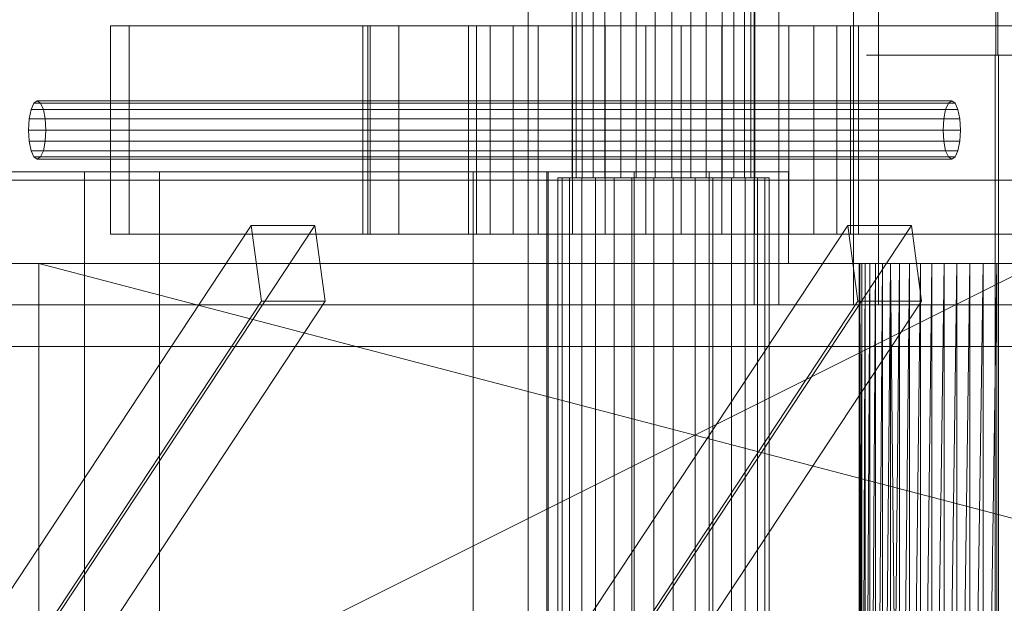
# Model space of a CAD drawing. Header units: millimetres. Extents: x -4738 to 65662, y -68080 to 6847.
# Tile 669 of 1056: x 24426 to 24662, y -17652 to -17512. Entities that reach past the tile are written whole.
import ezdxf

# ---------------------------------------------------------------- set-up
doc = ezdxf.new("R2010")
doc.units = ezdxf.units.MM
for name, color, linetype, lineweight in [('COTAS_P', 1, 'Continuous', 0), ('superior_briquetadora', 7, 'Continuous', 0), ('superior_C02', 7, 'Continuous', 0)]:
    doc.layers.add(name, color=color, linetype=linetype, lineweight=lineweight)
doc.dimstyles.new('R19_100', dxfattribs={"dimtxt": 250, "dimasz": 150, "dimexe": 150, "dimexo": 80, "dimgap": 100, "dimtad": 1, "dimtih": 1, "dimtoh": 1, "dimdsep": 46, "dimcen": 0.09, "dimadec": 0, "dimazin": 0, "dimtfac": 1, "dimtdec": 4, "dimtofl": 0, "dimtmove": 0, "dimatfit": 3, "dimfxl": 1, "dimtolj": 1, "dimtzin": 0, "dimarcsym": 0})

# ---------------------------------------------------------------- blocks, each defined once
blk = doc.blocks.new('DIM_R31_33')
at = {"layer": 'COTAS_P'}
for p, q in [((24250.07, -17080), (24400.07, -17035)), ((26750.07, -17080), (26600.07, -17035)), ((24250.07, -17980), (24250.07, -17080)), ((24250.07, -17080), (26750.07, -17080)), ((24250.07, -17080), (24400.07, -17125)), ((26750.07, -17080), (26600.07, -17125)), ((26750.07, -17980), (26750.07, -17080))]:
    blk.add_line(p, q, dxfattribs=at)
blk.add_text('2500 P', height=250, dxfattribs=at).set_placement((25500.07, -16980))

msp = doc.modelspace()

# ---------------------------------------------------------------- linework, layer by layer
at = {"layer": 'superior_briquetadora'}
for p, q in [((24547.567, -17250), (24547.567, -17800)), ((24659.839, -17280), (24659.839, -17520)), ((24660.296, -17280), (24660.296, -17520)), ((24634.795, -17520), (24628.781, -17520)), ((24628.781, -17520), (24628.964, -17520)), ((24628.964, -17520), (24635.307, -17520)), ((24645.815, -17520), (24634.795, -17520)), ((24635.307, -17520), (24646.554, -17520)), ((24646.01, -17520), (24642.664, -17520)), ((24642.664, -17520), (24642.766, -17520)), ((24642.766, -17520), (24646.294, -17520)), ((24659.657, -17520), (24645.815, -17520)), ((24652.14, -17520), (24646.01, -17520)), ((24646.294, -17520), (24652.55, -17520)), ((24646.554, -17520), (24660.478, -17520)), ((24659.839, -17520), (24652.14, -17520)), ((24652.55, -17520), (24660.296, -17520)), ((24673.581, -17520), (24659.657, -17520)), ((24659.657, -17520), (24659.657, -17800)), ((24667.584, -17520), (24659.839, -17520)), ((24660.296, -17520), (24667.995, -17520)), ((24660.478, -17520), (24674.32, -17520)), ((24660.478, -17520), (24660.478, -17800)), ((24411.777, -17548), (24430.782, -17548)), ((24440.656, -17548), (24422.154, -17548)), ((24430.782, -17548), (24450.067, -17548)), ((24459.479, -17548), (24440.656, -17548)), ((24441.067, -17790), (24441.067, -17548)), ((24441.959, -17548), (24441.067, -17548)), ((24444.456, -17548), (24441.959, -17548)), ((24448.065, -17548), (24444.456, -17548)), ((24452.07, -17548), (24448.065, -17548)), ((24450.067, -17548), (24469.353, -17548)), ((24455.679, -17548), (24452.07, -17548)), ((24458.176, -17548), (24455.679, -17548)), ((24459.067, -17548), (24458.176, -17548)), ((24459.067, -17790), (24459.067, -17548)), ((24477.981, -17548), (24459.479, -17548)), ((24469.353, -17548), (24488.358, -17548)), ((24495.533, -17548), (24477.981, -17548)), ((24488.358, -17548), (24506.804, -17548)), ((24511.536, -17548), (24495.533, -17548)), ((24506.804, -17548), (24524.423, -17548)), ((24525.446, -17548), (24511.536, -17548)), ((24524.423, -17548), (24540.958, -17548)), ((24536.79, -17548), (24525.446, -17548)), ((24534.406, -17790), (24534.406, -17548)), ((24535.297, -17548), (24534.406, -17548)), ((24537.794, -17548), (24535.297, -17548)), ((24545.18, -17548), (24536.79, -17548)), ((24541.403, -17548), (24537.794, -17548)), ((24540.958, -17548), (24556.167, -17548)), ((24545.408, -17548), (24541.403, -17548)), ((24550.331, -17548), (24545.18, -17548)), ((24549.017, -17548), (24545.408, -17548)), ((24551.514, -17548), (24549.017, -17548)), ((24552.067, -17548), (24550.331, -17548)), ((24552.406, -17548), (24551.514, -17548)), ((24552.067, -17548), (24552.067, -17790)), ((24552.406, -17790), (24552.406, -17548)), ((24556.167, -17548), (24569.829, -17548)), ((24569.829, -17548), (24581.745, -17548)), ((24573.067, -17790), (24573.067, -17548)), ((24573.959, -17548), (24573.067, -17548)), ((24576.456, -17548), (24573.959, -17548)), ((24580.065, -17548), (24576.456, -17548)), ((24584.07, -17548), (24580.065, -17548)), ((24581.745, -17548), (24591.74, -17548)), ((24587.679, -17548), (24584.07, -17548)), ((24590.176, -17548), (24587.679, -17548)), ((24591.067, -17548), (24590.176, -17548)), ((24591.067, -17790), (24591.067, -17548)), ((24591.74, -17548), (24599.67, -17548)), ((24599.67, -17548), (24605.418, -17548)), ((24605.418, -17548), (24608.901, -17548)), ((24608.901, -17548), (24610.067, -17548)), ((24610.067, -17548), (24610.067, -17570)), ((23750.067, -17570), (25950.067, -17570)), ((23870.067, -17570), (25830.067, -17570)), ((24670.067, -17570), (24230.067, -17570)), ((25470.067, -17570), (24230.067, -17570)), ((24230.067, -17790), (24670.067, -17570)), ((25470.067, -17570), (24243.401, -17570)), ((25746.067, -17570), (24243.401, -17570)), ((24350.067, -17570), (24670.067, -17570)), ((24350.067, -17570), (24634.558, -17570)), ((24350.067, -17570), (24632.629, -17570)), ((24350.067, -17570), (24630.964, -17570)), ((24350.067, -17570), (24629.579, -17570)), ((24628.488, -17570), (24350.067, -17570)), ((24350.067, -17570), (24430.067, -17570)), ((24411.777, -17570), (24430.782, -17570)), ((24430.067, -17570), (24628.488, -17570)), ((24430.067, -17570), (24627.702, -17570)), ((24430.067, -17570), (24627.226, -17570)), ((24430.067, -17570), (24627.067, -17570)), ((24430.067, -17570), (24629.579, -17570)), ((24430.067, -17570), (24630.964, -17570)), ((24430.067, -17570), (24632.629, -17570)), ((24430.067, -17570), (24634.558, -17570)), ((24430.067, -17570), (24636.733, -17570)), ((24430.067, -17570), (24639.133, -17570)), ((24430.067, -17570), (24641.734, -17570)), ((24430.067, -17570), (24644.511, -17570)), ((24430.067, -17570), (24647.439, -17570)), ((24430.067, -17570), (24650.488, -17570)), ((24430.067, -17570), (24653.63, -17570)), ((24430.067, -17570), (24656.833, -17570)), ((24430.067, -17570), (24660.067, -17570)), ((24430.067, -17570), (24663.302, -17570)), ((24430.067, -17570), (25270.067, -17570)), ((24430.067, -17790), (24430.067, -17570)), ((24430.067, -17570), (25270.067, -17790)), ((24430.782, -17570), (24450.067, -17570)), ((24450.067, -17570), (24469.353, -17570)), ((24469.353, -17570), (24488.358, -17570)), ((24488.358, -17570), (24506.804, -17570)), ((24506.804, -17570), (24524.423, -17570)), ((24524.423, -17570), (24540.958, -17570)), ((24540.958, -17570), (24556.167, -17570)), ((24556.167, -17570), (24569.829, -17570)), ((24569.829, -17570), (24581.745, -17570)), ((24581.745, -17570), (24591.74, -17570)), ((24591.74, -17570), (24599.67, -17570)), ((24599.67, -17570), (24605.418, -17570)), ((24605.418, -17570), (24608.901, -17570)), ((24608.901, -17570), (24610.067, -17570)), ((24627.226, -17570), (24627.067, -17790)), ((24627.067, -17570), (24627.067, -17790)), ((24627.226, -17570), (24627.067, -17570)), ((24627.226, -17570), (24627.226, -17790)), ((24627.702, -17790), (24627.226, -17570)), ((24627.702, -17570), (24627.226, -17570)), ((24627.226, -17790), (24627.702, -17570)), ((24628.488, -17570), (24627.702, -17790)), ((24627.702, -17570), (24627.702, -17790)), ((24628.488, -17570), (24627.702, -17570)), ((24629.579, -17570), (24628.488, -17790)), ((24628.488, -17790), (24628.488, -17570)), ((24629.579, -17570), (24628.488, -17570)), ((24630.964, -17570), (24629.579, -17790)), ((24629.579, -17790), (24629.579, -17570)), ((24630.964, -17570), (24629.579, -17570)), ((24632.629, -17570), (24630.964, -17790)), ((24630.964, -17790), (24630.964, -17570)), ((24632.629, -17570), (24630.964, -17570)), ((24634.558, -17570), (24632.629, -17790)), ((24632.629, -17790), (24632.629, -17570)), ((24634.558, -17570), (24632.629, -17570)), ((24634.558, -17570), (24634.558, -17790)), ((24636.733, -17790), (24634.558, -17570)), ((24636.733, -17570), (24634.558, -17570)), ((24670.067, -17570), (24634.558, -17570)), ((24634.558, -17790), (24636.733, -17570)), ((24639.133, -17570), (24636.733, -17790)), ((24636.733, -17570), (24636.733, -17790)), ((24639.133, -17570), (24636.733, -17570)), ((24670.067, -17570), (24636.733, -17570)), ((24641.734, -17570), (24639.133, -17790)), ((24639.133, -17790), (24639.133, -17570)), ((24641.734, -17570), (24639.133, -17570)), ((24639.133, -17570), (24670.067, -17570)), ((24644.511, -17570), (24641.734, -17790)), ((24641.734, -17790), (24641.734, -17570)), ((24644.511, -17570), (24641.734, -17570)), ((24641.734, -17570), (24670.067, -17570)), ((24647.439, -17570), (24644.511, -17790)), ((24644.511, -17790), (24644.511, -17570)), ((24647.439, -17570), (24644.511, -17570)), ((24644.511, -17570), (24670.067, -17570)), ((24650.488, -17570), (24647.439, -17790)), ((24647.439, -17570), (24647.439, -17790)), ((24650.488, -17570), (24647.439, -17570)), ((24647.439, -17570), (24670.067, -17570)), ((24653.63, -17570), (24650.488, -17790)), ((24650.488, -17570), (24650.488, -17790)), ((24653.63, -17570), (24650.488, -17570)), ((24650.488, -17570), (24670.067, -17570)), ((24656.833, -17570), (24653.63, -17790)), ((24653.63, -17570), (24653.63, -17790)), ((24656.833, -17570), (24653.63, -17570)), ((24653.63, -17570), (24670.067, -17570)), ((24660.067, -17570), (24656.833, -17790)), ((24656.833, -17570), (24656.833, -17790)), ((24660.067, -17570), (24656.833, -17570)), ((24656.833, -17570), (24670.067, -17570)), ((24660.067, -17570), (24660.067, -17790)), ((24663.302, -17570), (24660.067, -17570)), ((24660.067, -17570), (24670.067, -17570)), ((23900.067, -17580), (25800.067, -17580)), ((23900.067, -17590), (25800.067, -17590))]:
    msp.add_line(p, q, dxfattribs=at)
at = {"layer": 'superior_C02'}
for p, q in [((24601.837, -17177), (24601.837, -17580)), ((24607.798, -17580), (24607.798, -17177)), ((24625.701, -17580), (24625.701, -17177)), ((24631.662, -17177), (24631.662, -17580)), ((24558.157, -17449.5), (24558.157, -17549.5)), ((24559.067, -17449.5), (24559.067, -17549.5)), ((24560.582, -17449.5), (24560.582, -17549.5)), ((24563.175, -17449.5), (24563.175, -17549.5)), ((24565.973, -17449.5), (24565.973, -17549.5)), ((24569.855, -17449.5), (24569.855, -17549.5)), ((24573.51, -17449.5), (24573.51, -17549.5)), ((24578.089, -17449.5), (24578.089, -17549.5)), ((24582.046, -17449.5), (24582.046, -17549.5)), ((24586.625, -17449.5), (24586.625, -17549.5)), ((24590.28, -17449.5), (24590.28, -17549.5)), ((24594.162, -17449.5), (24594.162, -17549.5)), ((24596.96, -17449.5), (24596.96, -17549.5)), ((24599.553, -17449.5), (24599.553, -17549.5)), ((24601.068, -17549.5), (24601.068, -17449.5)), ((24601.978, -17449.5), (24601.978, -17549.5)), ((24685.954, -17513), (24447.317, -17513)), ((24447.317, -17513), (24447.317, -17563)), ((24451.788, -17513), (24447.317, -17513)), ((24451.788, -17563), (24451.788, -17513)), ((24451.788, -17513), (24690.425, -17513)), ((24679.687, -17513), (24507.868, -17513)), ((24507.868, -17513), (24507.868, -17563)), ((24509.657, -17513), (24507.868, -17513)), ((24680.88, -17513), (24509.061, -17513)), ((24509.061, -17513), (24509.061, -17563)), ((24516.512, -17513), (24509.061, -17513)), ((24509.657, -17563), (24509.657, -17513)), ((24509.657, -17513), (24681.476, -17513)), ((24516.512, -17563), (24516.512, -17513)), ((24516.512, -17513), (24688.331, -17513)), ((24535.204, -17513), (24533.258, -17513)), ((24533.258, -17513), (24538.439, -17513)), ((24533.258, -17513), (24533.258, -17563)), ((24543.979, -17513), (24535.204, -17513)), ((24535.204, -17513), (24535.204, -17563)), ((24538.439, -17513), (24549.957, -17513)), ((24538.439, -17513), (24538.439, -17563)), ((24558.249, -17513), (24543.979, -17513)), ((24543.979, -17513), (24543.979, -17563)), ((24549.957, -17513), (24566.059, -17513)), ((24549.957, -17513), (24549.957, -17563)), ((24575.841, -17513), (24558.249, -17513)), ((24558.249, -17513), (24558.249, -17563)), ((24566.059, -17513), (24584.294, -17513)), ((24566.059, -17513), (24566.059, -17563)), ((24594.076, -17513), (24575.841, -17513)), ((24575.841, -17513), (24575.841, -17563)), ((24584.294, -17513), (24601.886, -17513)), ((24584.294, -17513), (24584.294, -17563)), ((24610.178, -17513), (24594.076, -17513)), ((24594.076, -17513), (24594.076, -17563)), ((24601.886, -17513), (24616.155, -17513)), ((24601.886, -17513), (24601.886, -17563)), ((24621.696, -17513), (24610.178, -17513)), ((24610.178, -17513), (24610.178, -17563)), ((24616.155, -17513), (24624.931, -17513)), ((24616.155, -17513), (24616.155, -17563)), ((24626.877, -17513), (24621.696, -17513)), ((24621.696, -17513), (24621.696, -17563)), ((24624.931, -17513), (24626.877, -17513)), ((24624.931, -17563), (24624.931, -17513)), ((24626.877, -17513), (24626.877, -17563)), ((24428.241, -17533.05), (24428.918, -17531.533)), ((24428.918, -17531.533), (24429.716, -17531)), ((24428.918, -17531.533), (24648.464, -17531.533)), ((24429.716, -17531), (24430.515, -17531.533)), ((24649.263, -17531), (24429.716, -17531)), ((24430.515, -17531.533), (24431.191, -17533.05)), ((24430.515, -17531.533), (24650.061, -17531.533)), ((24648.464, -17531.533), (24647.787, -17533.05)), ((24649.263, -17531), (24648.464, -17531.533)), ((24650.061, -17531.533), (24649.263, -17531)), ((24650.738, -17533.05), (24650.061, -17531.533)), ((24427.789, -17535.321), (24428.241, -17533.05)), ((24428.241, -17533.05), (24647.787, -17533.05)), ((24431.191, -17533.05), (24431.644, -17535.321)), ((24431.191, -17533.05), (24650.738, -17533.05)), ((24647.787, -17533.05), (24647.335, -17535.321)), ((24651.19, -17535.321), (24650.738, -17533.05)), ((24427.63, -17538), (24427.789, -17535.321)), ((24427.789, -17535.321), (24647.335, -17535.321)), ((24431.644, -17535.321), (24431.802, -17538)), ((24431.644, -17535.321), (24651.19, -17535.321)), ((24647.335, -17535.321), (24647.176, -17538)), ((24651.349, -17538), (24651.19, -17535.321)), ((24427.789, -17540.679), (24427.63, -17538)), ((24427.63, -17538), (24647.176, -17538)), ((24431.802, -17538), (24431.644, -17540.679)), ((24431.802, -17538), (24651.349, -17538)), ((24647.176, -17538), (24647.335, -17540.679)), ((24651.19, -17540.679), (24651.349, -17538)), ((24428.241, -17542.95), (24427.789, -17540.679)), ((24427.789, -17540.679), (24647.335, -17540.679)), ((24431.644, -17540.679), (24431.191, -17542.95)), ((24431.644, -17540.679), (24651.19, -17540.679)), ((24647.335, -17540.679), (24647.787, -17542.95)), ((24650.738, -17542.95), (24651.19, -17540.679)), ((24428.918, -17544.467), (24428.241, -17542.95)), ((24428.241, -17542.95), (24647.787, -17542.95)), ((24431.191, -17542.95), (24430.515, -17544.467)), ((24431.191, -17542.95), (24650.738, -17542.95)), ((24647.787, -17542.95), (24648.464, -17544.467)), ((24650.061, -17544.467), (24650.738, -17542.95)), ((24429.716, -17545), (24428.918, -17544.467)), ((24428.918, -17544.467), (24648.464, -17544.467)), ((24430.515, -17544.467), (24429.716, -17545)), ((24429.716, -17545), (24649.263, -17545)), ((24430.515, -17544.467), (24650.061, -17544.467)), ((24648.464, -17544.467), (24649.263, -17545)), ((24649.263, -17545), (24650.061, -17544.467)), ((24756.357, -17550), (24245.673, -17550)), ((24257.595, -17550), (24768.279, -17550)), ((24811.497, -17550), (24300.813, -17550)), ((24315.715, -17550), (24826.399, -17550)), ((24555.726, -17549.5), (24554.671, -17549.5)), ((24554.671, -17549.5), (24557.482, -17549.5)), ((24554.671, -17549.5), (24554.671, -17657.5)), ((24560.488, -17549.5), (24555.726, -17549.5)), ((24555.726, -17549.5), (24555.726, -17657.5)), ((24557.482, -17549.5), (24563.731, -17549.5)), ((24557.482, -17549.5), (24557.482, -17657.5)), ((24560.582, -17549.5), (24558.157, -17549.5)), ((24558.157, -17549.5), (24559.067, -17549.5)), ((24559.067, -17549.5), (24563.175, -17549.5)), ((24568.23, -17549.5), (24560.488, -17549.5)), ((24560.488, -17549.5), (24560.488, -17657.5)), ((24565.973, -17549.5), (24560.582, -17549.5)), ((24563.175, -17549.5), (24569.855, -17549.5)), ((24563.731, -17549.5), (24572.467, -17549.5)), ((24563.731, -17549.5), (24563.731, -17657.5)), ((24573.51, -17549.5), (24565.973, -17549.5)), ((24577.774, -17549.5), (24568.23, -17549.5)), ((24568.23, -17549.5), (24568.23, -17657.5)), ((24569.855, -17549.5), (24578.089, -17549.5)), ((24572.467, -17549.5), (24582.361, -17549.5)), ((24572.467, -17549.5), (24572.467, -17657.5)), ((24582.046, -17549.5), (24573.51, -17549.5)), ((24587.668, -17549.5), (24577.774, -17549.5)), ((24577.774, -17549.5), (24577.774, -17657.5)), ((24578.089, -17549.5), (24586.625, -17549.5)), ((24590.28, -17549.5), (24582.046, -17549.5)), ((24582.361, -17549.5), (24591.905, -17549.5)), ((24582.361, -17549.5), (24582.361, -17657.5)), ((24586.625, -17549.5), (24594.162, -17549.5)), ((24596.404, -17549.5), (24587.668, -17549.5)), ((24587.668, -17549.5), (24587.668, -17657.5)), ((24596.96, -17549.5), (24590.28, -17549.5)), ((24591.905, -17549.5), (24599.647, -17549.5)), ((24591.905, -17549.5), (24591.905, -17657.5)), ((24594.162, -17549.5), (24599.553, -17549.5)), ((24602.653, -17549.5), (24596.404, -17549.5)), ((24596.404, -17549.5), (24596.404, -17657.5)), ((24601.068, -17549.5), (24596.96, -17549.5)), ((24599.553, -17549.5), (24601.978, -17549.5)), ((24599.647, -17549.5), (24604.409, -17549.5)), ((24599.647, -17549.5), (24599.647, -17657.5)), ((24601.978, -17549.5), (24601.068, -17549.5)), ((24605.464, -17549.5), (24602.653, -17549.5)), ((24602.653, -17549.5), (24602.653, -17657.5)), ((24604.409, -17549.5), (24605.464, -17549.5)), ((24604.409, -17657.5), (24604.409, -17549.5)), ((24605.464, -17549.5), (24605.464, -17657.5)), ((24481.114, -17560.886), (24388.718, -17700.886)), ((24403.991, -17700.886), (24496.387, -17560.886)), ((24483.568, -17579.114), (24481.114, -17560.886)), ((24481.114, -17560.886), (24496.387, -17560.886)), ((24496.387, -17560.886), (24498.841, -17579.114)), ((24624.297, -17560.886), (24531.901, -17700.886)), ((24547.174, -17700.886), (24639.57, -17560.886)), ((24626.75, -17579.114), (24624.297, -17560.886)), ((24624.297, -17560.886), (24639.57, -17560.886)), ((24639.57, -17560.886), (24642.023, -17579.114)), ((24447.317, -17563), (24685.954, -17563)), ((24447.317, -17563), (24451.788, -17563)), ((24690.425, -17563), (24451.788, -17563)), ((24507.868, -17563), (24679.687, -17563)), ((24507.868, -17563), (24509.657, -17563)), ((24509.061, -17563), (24680.88, -17563)), ((24509.061, -17563), (24516.512, -17563)), ((24681.476, -17563), (24509.657, -17563)), ((24688.331, -17563), (24516.512, -17563)), ((24538.439, -17563), (24533.258, -17563)), ((24533.258, -17563), (24535.204, -17563)), ((24535.204, -17563), (24543.979, -17563)), ((24549.957, -17563), (24538.439, -17563)), ((24543.979, -17563), (24558.249, -17563)), ((24566.059, -17563), (24549.957, -17563)), ((24558.249, -17563), (24575.841, -17563)), ((24584.294, -17563), (24566.059, -17563)), ((24575.841, -17563), (24594.076, -17563)), ((24601.886, -17563), (24584.294, -17563)), ((24594.076, -17563), (24610.178, -17563)), ((24616.155, -17563), (24601.886, -17563)), ((24610.178, -17563), (24621.696, -17563)), ((24624.931, -17563), (24616.155, -17563)), ((24621.696, -17563), (24626.877, -17563)), ((24626.877, -17563), (24624.931, -17563)), ((24483.568, -17579.114), (24391.172, -17719.114)), ((24498.841, -17579.114), (24406.445, -17719.114)), ((24498.841, -17579.114), (24483.568, -17579.114)), ((24626.75, -17579.114), (24534.354, -17719.114)), ((24642.023, -17579.114), (24549.627, -17719.114)), ((24642.023, -17579.114), (24626.75, -17579.114)), ((24601.837, -17580), (24625.701, -17580)), ((24601.837, -17580), (24607.798, -17580)), ((24631.662, -17580), (24607.798, -17580)), ((24631.662, -17580), (24625.701, -17580)), ((24245.673, -17590), (24756.357, -17590)), ((24257.595, -17590), (24768.279, -17590)), ((24300.813, -17590), (24811.497, -17590)), ((24315.715, -17590), (24826.399, -17590))]:
    msp.add_line(p, q, dxfattribs=at)

# ---------------------------------------------------------------- dimensions: what is measured, and where the dimension line sits
at = {"layer": 'COTAS_P'}
dim = msp.add_aligned_dim(p1=(24250.067, -17980), p2=(26750.067, -17980), distance=900, text='<> P', dimstyle='R19_100', dxfattribs=at)
dim.commit()
dim.dimension.update_dxf_attribs({"geometry": 'DIM_R31_33', "text_midpoint": (25500.067, -17080)})

doc.saveas('drawing.dxf')
